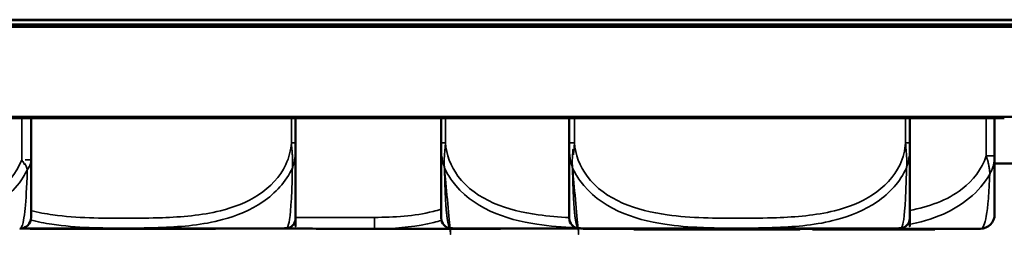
# Model space of a CAD drawing. Header units: inches. Extents: x -32 to 29.2, y -14.4 to 22.6.
# Tile 266 of 285: x 1.706 to 3.076, y 12.154 to 12.46. Entities that reach past the tile are written whole.
import ezdxf

# ---------------------------------------------------------------- set-up
doc = ezdxf.new("R2010")
doc.units = ezdxf.units.IN
doc.header["$MEASUREMENT"] = 0
doc.layers.add('Visible (ANSI)', color=7, linetype='Continuous', lineweight=50)
doc.layers.add('Visible Narrow (ANSI)', color=7, linetype='Continuous', lineweight=35)

msp = doc.modelspace()

# ---------------------------------------------------------------- linework, layer by layer
at = {"layer": 'Visible (ANSI)'}
for p, q in [((8.679602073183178, 12.46024386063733), (-28.51039792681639, 12.46024386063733)), ((8.679602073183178, 12.45969253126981), (-28.51039792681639, 12.45969253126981)), ((-1.13661623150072, 12.45354764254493), (3.937743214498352, 12.45354764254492)), ((-28.80862123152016, 12.45014558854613), (8.977825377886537, 12.45014558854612)), ((8.977825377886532, 12.32514558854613), (-28.65039792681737, 12.32514558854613)), ((1.037602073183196, 12.32314558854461), (1.927602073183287, 12.32314558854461)), ((1.721393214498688, 12.26547262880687), (1.72139321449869, 12.32314558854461)), ((1.927602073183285, 12.32514558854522), (1.927602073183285, 12.32314558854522)), ((1.927602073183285, 12.32314558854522), (1.963624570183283, 12.32314558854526)), ((1.963624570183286, 12.32514558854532), (1.963624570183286, 12.32314558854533)), ((1.963624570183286, 12.32314558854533), (2.021083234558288, 12.3231455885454)), ((2.021083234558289, 12.3251455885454), (2.021083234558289, 12.3231455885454)), ((2.021083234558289, 12.3231455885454), (2.305584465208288, 12.3231455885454)), ((2.089594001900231, 12.28915934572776), (2.089594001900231, 12.32314558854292)), ((2.292152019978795, 12.32314558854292), (2.292152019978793, 12.28915934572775)), ((2.305584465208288, 12.3231455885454), (2.343769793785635, 12.3231455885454)), ((2.727673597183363, 12.32314558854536), (2.343769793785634, 12.3231455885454)), ((2.470301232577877, 12.3231455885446), (2.470301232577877, 12.28915934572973)), ((2.727673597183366, 12.32514558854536), (2.727673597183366, 12.32314558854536)), ((3.075588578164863, 12.3231455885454), (2.727673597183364, 12.32314558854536)), ((2.944094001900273, 12.28915934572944), (2.944094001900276, 12.32314558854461)), ((3.062149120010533, 12.27073797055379), (3.062149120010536, 12.32314558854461)), ((3.062149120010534, 12.26014558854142), (3.144301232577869, 12.26014558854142)), ((1.709565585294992, 12.17012956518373), (2.073090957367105, 12.17012956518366)), ((1.720610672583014, 12.16963377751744), (1.895415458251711, 12.16963377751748)), ((1.89541545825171, 12.16963377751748), (1.964630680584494, 12.16963377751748)), ((2.130125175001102, 12.16963377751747), (2.199340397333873, 12.16963377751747)), ((2.199340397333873, 12.16963377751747), (2.374145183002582, 12.16963377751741)), ((2.308655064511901, 12.17012956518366), (2.485596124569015, 12.17012956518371)), ((2.486804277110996, 12.17012956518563), (2.65663472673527, 12.17012956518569)), ((2.489986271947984, 12.16963377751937), (2.528091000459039, 12.16963377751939)), ((2.528091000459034, 12.16963377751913), (2.665723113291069, 12.16963377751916)), ((2.559929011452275, 12.16963377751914), (2.559929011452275, 12.16849991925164)), ((2.559929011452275, 12.16849991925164), (2.560428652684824, 12.16849991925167)), ((2.560428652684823, 12.16963377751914), (2.560428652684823, 12.16849991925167)), ((2.560428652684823, 12.16849991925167), (2.613659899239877, 12.16849991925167)), ((2.656236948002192, 12.16963377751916), (2.656236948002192, 12.16849991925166)), ((2.656236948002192, 12.16849991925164), (2.665568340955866, 12.16849991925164)), ((2.656634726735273, 12.17012956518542), (2.927590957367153, 12.17012956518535)), ((2.665568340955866, 12.16963377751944), (2.665568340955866, 12.16849991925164)), ((2.665723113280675, 12.16963377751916), (2.868024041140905, 12.16963377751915)), ((2.676237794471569, 12.16963377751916), (2.676237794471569, 12.16849991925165)), ((2.791030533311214, 12.16963377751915), (2.791030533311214, 12.16849991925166)), ((2.808515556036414, 12.16963377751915), (2.808515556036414, 12.16849991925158)), ((2.808515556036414, 12.16849991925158), (2.809015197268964, 12.16849991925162)), ((2.809015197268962, 12.16963377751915), (2.809015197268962, 12.16849991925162)), ((2.809015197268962, 12.16849991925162), (2.810536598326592, 12.16849991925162)), ((2.81053659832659, 12.16963377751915), (2.81053659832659, 12.16849991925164)), ((2.81053659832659, 12.16849991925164), (2.811036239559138, 12.16849991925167)), ((2.811036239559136, 12.16963377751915), (2.811036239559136, 12.16849991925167)), ((2.811036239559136, 12.16849991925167), (2.826950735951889, 12.16849991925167)), ((2.826950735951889, 12.16963377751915), (2.826950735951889, 12.16849991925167)), ((2.826950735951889, 12.16849991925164), (2.88559497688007, 12.16849991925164)), ((2.868024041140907, 12.16963377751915), (3.042464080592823, 12.16963377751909)), ((2.88559497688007, 12.16963377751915), (2.88559497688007, 12.16849991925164)), ((2.885594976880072, 12.16849991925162), (2.898099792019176, 12.16849991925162)), ((2.90373701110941, 12.16963377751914), (2.90373701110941, 12.16849991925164)), ((2.90373701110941, 12.16849991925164), (2.90423665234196, 12.16849991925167)), ((2.904236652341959, 12.16963377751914), (2.904236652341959, 12.16849991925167)), ((2.904236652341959, 12.16849991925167), (2.920151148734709, 12.16849991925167)), ((2.920151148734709, 12.16963377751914), (2.920151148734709, 12.16849991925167)), ((2.920151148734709, 12.16849991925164), (2.97879538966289, 12.16849991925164)), ((2.97879538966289, 12.16963377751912), (2.97879538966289, 12.16849991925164))]:
    msp.add_line(p, q, dxfattribs=at)
for centre, radius, start, end in [((1.705645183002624, 12.18538180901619), 0.0157480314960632, 269.9999999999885, 0), ((2.075814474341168, 12.1841118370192), 0.0137795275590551, 276.4535429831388, 359.9999985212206), ((2.305931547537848, 12.1841118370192), 0.0137795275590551, 180.0000014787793, 263.5464570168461), ((2.484080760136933, 12.18411183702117), 0.0137795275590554, 180.0000014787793, 263.5464570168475), ((2.930314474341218, 12.18411183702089), 0.0137795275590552, 276.4535429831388, 359.9999985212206), ((3.042464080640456, 12.18931881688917), 0.0196850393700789, 269.9999999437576, 0), ((1.720610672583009, 12.18538180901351), 0.0157480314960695, 255.5848762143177, 270.0000000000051), ((2.073090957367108, 12.19965712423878), 0.0295275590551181, 269.9999999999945, 275.8720102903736), ((2.063424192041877, 12.29364952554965), 0.1240157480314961, 275.8720102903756, 276.4535429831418), ((2.318321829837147, 12.29364952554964), 0.1240157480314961, 263.5464570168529, 264.1279897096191), ((2.308655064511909, 12.19965712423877), 0.0295275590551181, 264.1279897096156, 269.9999999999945), ((2.37414518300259, 12.18538180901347), 0.0157480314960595, 269.999999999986, 284.4151237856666), ((2.496471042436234, 12.29364952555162), 0.1240157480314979, 263.5464570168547, 264.1279897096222), ((2.486804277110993, 12.19965712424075), 0.0295275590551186, 264.1279897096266, 270), ((2.489986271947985, 12.18931881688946), 0.0196850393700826, 256.7230294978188, 269.9999999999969), ((2.491283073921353, 12.1893188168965), 0.0196850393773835, 269.5018513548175, 269.9999999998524), ((2.927590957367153, 12.19965712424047), 0.0295275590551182, 270, 275.872010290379), ((2.917924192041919, 12.29364952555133), 0.1240157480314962, 275.8720102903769, 276.4535429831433)]:
    msp.add_arc(centre, radius, start, end, dxfattribs=at)
for points, degree, knots in [([(2.089594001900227, 12.18411183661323), (2.089594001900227, 12.18411183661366), (2.089594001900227, 12.18432802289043), (2.089594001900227, 12.1889231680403), (2.089594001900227, 12.19464914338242), (2.089594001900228, 12.20881433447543), (2.08959400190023, 12.24288597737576), (2.089594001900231, 12.25630643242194), (2.089594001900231, 12.27253089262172), (2.089594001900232, 12.28915934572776)], 3, [1.031540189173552, 1.031540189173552, 1.031540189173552, 1.031540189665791, 1.28942523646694, 1.28942523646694, 1.28942523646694, 1.610773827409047, 1.610773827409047, 1.610773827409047, 1.737349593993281, 1.737349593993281, 1.737349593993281, 1.737349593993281]), ([(2.944094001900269, 12.18411183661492), (2.944094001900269, 12.18411183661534), (2.944094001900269, 12.18432802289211), (2.944094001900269, 12.18892316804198), (2.944094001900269, 12.1946491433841), (2.944094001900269, 12.20881433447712), (2.94409400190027, 12.24288597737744), (2.94409400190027, 12.25630643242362), (2.944094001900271, 12.2725308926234), (2.944094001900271, 12.28915934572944)], 3, [1.031540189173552, 1.031540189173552, 1.031540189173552, 1.031540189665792, 1.28942523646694, 1.28942523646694, 1.28942523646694, 1.610773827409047, 1.610773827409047, 1.610773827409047, 1.737349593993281, 1.737349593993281, 1.737349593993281, 1.737349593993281]), ([(2.292152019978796, 12.28915934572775), (2.292152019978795, 12.27877534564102), (2.292152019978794, 12.26839537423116), (2.292152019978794, 12.25899013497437), (2.292152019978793, 12.24164656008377), (2.292152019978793, 12.22723611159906), (2.292152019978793, 12.21667516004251), (2.292152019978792, 12.20611420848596), (2.292152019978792, 12.19920177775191), (2.292152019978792, 12.19457787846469), (2.292152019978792, 12.1880331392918), (2.292152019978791, 12.18591347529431), (2.292152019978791, 12.18491077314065), (2.292152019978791, 12.18428408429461), (2.292152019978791, 12.18411183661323), (2.292152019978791, 12.18411183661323)], 3, [0.325730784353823, 0.325730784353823, 0.325730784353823, 0.325730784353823, 0.404773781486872, 0.404773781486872, 0.404773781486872, 0.5505317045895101, 0.5505317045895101, 0.5505317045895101, 0.6962896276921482, 0.6962896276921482, 0.6962896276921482, 0.9025976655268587, 0.9025976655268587, 0.9025976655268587, 1.031540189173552, 1.031540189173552, 1.031540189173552, 1.031540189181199]), ([(2.470301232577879, 12.28915934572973), (2.470301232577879, 12.278775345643), (2.470301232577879, 12.26839537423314), (2.470301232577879, 12.25899013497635), (2.470301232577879, 12.24164656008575), (2.470301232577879, 12.22723611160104), (2.470301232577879, 12.21667516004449), (2.470301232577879, 12.20611420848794), (2.470301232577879, 12.19920177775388), (2.470301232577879, 12.19457787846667), (2.470301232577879, 12.18803313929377), (2.470301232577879, 12.18591347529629), (2.47030123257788, 12.18491077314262), (2.47030123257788, 12.18428408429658), (2.47030123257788, 12.18411183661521), (2.47030123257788, 12.1841118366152)], 3, [0.325730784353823, 0.325730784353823, 0.325730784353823, 0.325730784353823, 0.404773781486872, 0.404773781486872, 0.404773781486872, 0.5505317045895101, 0.5505317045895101, 0.5505317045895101, 0.6962896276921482, 0.6962896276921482, 0.6962896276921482, 0.9025976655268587, 0.9025976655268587, 0.9025976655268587, 1.031540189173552, 1.031540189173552, 1.031540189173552, 1.031540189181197]), ([(1.721393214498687, 12.18538180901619), (1.721393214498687, 12.18538180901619), (1.721393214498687, 12.18541330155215), (1.721393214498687, 12.18548239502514), (1.721393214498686, 12.18612093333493), (1.721393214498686, 12.18986008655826), (1.721393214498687, 12.20192609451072), (1.721393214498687, 12.21245739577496), (1.721393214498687, 12.2303907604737), (1.721393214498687, 12.25597796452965), (1.721393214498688, 12.25904976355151), (1.721393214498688, 12.26221072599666), (1.721393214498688, 12.26547262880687)], 3, [0, 0, 0, 0, 0.0272470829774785, 0.0272470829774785, 0.0272470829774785, 0.2790553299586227, 0.2790553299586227, 0.2790553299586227, 0.4988354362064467, 0.4988354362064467, 0.4988354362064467, 0.5252205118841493, 0.5252205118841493, 0.5252205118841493, 0.5252205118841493]), ([(3.062149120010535, 12.18931881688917), (3.062149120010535, 12.18931881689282), (3.062149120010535, 12.19024580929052), (3.062149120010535, 12.19414916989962), (3.062149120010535, 12.19927641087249), (3.062149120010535, 12.20976427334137), (3.062149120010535, 12.23074774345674), (3.062149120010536, 12.24159963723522), (3.062149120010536, 12.25526091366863), (3.062149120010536, 12.27073797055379)], 3, [0.2569537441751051, 0.2569537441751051, 0.2569537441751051, 0.2569537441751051, 0.437191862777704, 0.437191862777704, 0.437191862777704, 0.6739427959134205, 0.6739427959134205, 0.6739427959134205, 0.7963818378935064, 0.7963818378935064, 0.7963818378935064, 0.7963818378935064]), ([(1.964630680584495, 12.16963377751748), (1.965067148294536, 12.16963377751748), (1.965503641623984, 12.16963388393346), (1.982007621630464, 12.1696417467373), (1.998070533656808, 12.16977600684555), (2.021024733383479, 12.1698973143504), (2.027723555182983, 12.16992578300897), (2.036899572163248, 12.16994793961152), (2.039370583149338, 12.16995227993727), (2.043449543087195, 12.16995658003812), (2.045057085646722, 12.16995754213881), (2.04818695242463, 12.16995796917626), (2.049709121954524, 12.1699575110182), (2.053279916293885, 12.16995488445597), (2.055328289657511, 12.1699521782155), (2.06150578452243, 12.16994053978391), (2.065633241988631, 12.16992803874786), (2.075364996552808, 12.16988951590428), (2.08096491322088, 12.16986019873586), (2.100729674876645, 12.16974614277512), (2.114772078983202, 12.16964078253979), (2.129252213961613, 12.16963388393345), (2.129688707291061, 12.16963377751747), (2.130125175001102, 12.16963377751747)], 3, [-0.4161139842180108, -0.4161139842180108, -0.4161139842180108, -0.4161139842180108, -0.4127690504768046, -0.4127690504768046, -0.2896446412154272, -0.2896446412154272, -0.2388934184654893, -0.2388934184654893, -0.2201881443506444, -0.2201881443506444, -0.208020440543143, -0.208020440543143, -0.1964990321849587, -0.1964990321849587, -0.1809938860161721, -0.1809938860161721, -0.1497410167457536, -0.1497410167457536, -0.1073161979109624, -0.1073161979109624, 0, 0, 0.0033356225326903, 0.0033356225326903, 0.0033356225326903, 0.0033356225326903]), ([(2.61365989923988, 12.16849991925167), (2.629665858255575, 12.16849991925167), (2.646376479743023, 12.16849991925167), (2.656236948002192, 12.16849991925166), (2.656236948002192, 12.16849991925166)], 2, [0, 0, 0, 1, 2, 2.991760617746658, 2.991760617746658, 2.991760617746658]), ([(2.665568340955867, 12.16849991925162), (2.670282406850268, 12.16849991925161), (2.675318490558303, 12.16849991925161), (2.676237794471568, 12.16849991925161)], 2, [0.6668530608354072, 0.6668530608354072, 0.6668530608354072, 1, 1.079048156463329, 1.079048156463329, 1.079048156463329]), ([(2.733942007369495, 12.16849991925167), (2.750588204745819, 12.16849991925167), (2.777229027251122, 12.16849991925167), (2.791030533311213, 12.16849991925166), (2.791030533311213, 12.16849991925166)], 2, [0, 0, 0, 1, 2, 2.989302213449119, 2.989302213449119, 2.989302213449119])]:
    msp.add_open_spline(points, degree=degree, knots=knots, dxfattribs=at)
for points in [[(2.676238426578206, 12.16849991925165), (2.676362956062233, 12.16849991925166), (2.708606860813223, 12.16849991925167), (2.733942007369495, 12.16849991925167)], [(2.676237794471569, 12.16849991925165), (2.676237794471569, 12.16849991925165), (2.676238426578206, 12.16849991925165)], [(2.898099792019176, 12.16849991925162), (2.901095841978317, 12.16849991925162), (2.90373701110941, 12.16849991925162)]]:
    msp.add_open_spline(points, degree=2, dxfattribs=at)
at = {"layer": 'Visible Narrow (ANSI)'}
for p, q in [((1.7084047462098, 12.3231455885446), (1.708404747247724, 12.26547262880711)), ((2.083688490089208, 12.32314558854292), (2.083688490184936, 12.28915934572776)), ((2.298057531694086, 12.28915934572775), (2.298057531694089, 12.32314558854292)), ((2.305584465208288, 12.3251455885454), (2.305584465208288, 12.3231455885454)), ((2.343769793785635, 12.3251455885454), (2.343769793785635, 12.3231455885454)), ((2.47755753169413, 12.28915934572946), (2.477557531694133, 12.32314558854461)), ((2.938188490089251, 12.32314558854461), (2.938188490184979, 12.28915934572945)), ((3.050338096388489, 12.32314558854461), (3.050338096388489, 12.27073797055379)), ((2.083688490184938, 12.28915934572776), (2.089594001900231, 12.28915934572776)), ((2.292152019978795, 12.28915934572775), (2.298057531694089, 12.28915934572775)), ((2.470301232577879, 12.28915934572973), (2.475532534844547, 12.28915934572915)), ((2.475532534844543, 12.28915934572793), (2.47755753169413, 12.28915934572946)), ((2.938188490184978, 12.28915934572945), (2.944094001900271, 12.28915934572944)), ((3.050338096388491, 12.27073797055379), (3.062149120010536, 12.27073797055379)), ((2.199340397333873, 12.18538180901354), (2.089594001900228, 12.18538180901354)), ((2.199340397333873, 12.18538180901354), (2.199340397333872, 12.16963377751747)), ((1.710125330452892, 12.1702844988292), (2.076111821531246, 12.17028449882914)), ((1.895415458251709, 12.17012956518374), (1.895415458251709, 12.16963377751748)), ((2.305634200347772, 12.17028449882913), (2.48378341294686, 12.17028449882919)), ((2.483783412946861, 12.1702844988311), (2.655939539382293, 12.17028449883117)), ((2.613659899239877, 12.16963377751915), (2.613659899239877, 12.16849991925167)), ((2.655939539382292, 12.1702844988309), (2.930611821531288, 12.17028449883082)), ((2.665723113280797, 12.17012956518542), (2.665723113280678, 12.16963377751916)), ((2.676238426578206, 12.16963377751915), (2.676238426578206, 12.16849991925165)), ((2.733942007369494, 12.16963377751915), (2.733942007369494, 12.16849991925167)), ((2.868024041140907, 12.17012956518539), (2.868024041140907, 12.16963377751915)), ((2.898099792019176, 12.16963377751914), (2.898099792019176, 12.16849991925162))]:
    msp.add_line(p, q, dxfattribs=at)
msp.add_arc((1.7084047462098, 12.2654726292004), 0.0118110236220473, 359.9999980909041, 359.9999980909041, dxfattribs=at)
msp.add_ellipse((1.709582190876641, 12.26547262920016), major_axis=(0.0118110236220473, -3.932958e-10), ratio=1e-05, start_param=5.026466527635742, end_param=6.305580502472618, dxfattribs=at)
for points, knots in [([(2.083688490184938, 12.28915934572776), (2.083099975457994, 12.27877534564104), (2.080384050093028, 12.26839537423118), (2.075980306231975, 12.25899013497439), (2.067859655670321, 12.24164656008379), (2.05395503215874, 12.22723611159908), (2.037815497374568, 12.21667516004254), (2.021675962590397, 12.206114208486), (2.003474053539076, 12.19920177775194), (1.984850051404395, 12.19457787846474), (1.958489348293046, 12.18803313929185), (1.931197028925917, 12.18591347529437), (1.90413238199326, 12.18491077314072), (1.887216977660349, 12.18428408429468), (1.870294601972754, 12.18411183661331), (1.853373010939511, 12.18411183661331), (1.819529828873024, 12.18411183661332), (1.785673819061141, 12.18432802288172), (1.751964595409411, 12.18892316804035), (1.741680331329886, 12.19032508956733), (1.731281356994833, 12.19223289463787), (1.721065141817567, 12.19481488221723)], [0.3257307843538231, 0.3257307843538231, 0.3257307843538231, 0.3257307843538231, 0.4047737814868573, 0.4047737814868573, 0.4047737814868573, 0.5505317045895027, 0.5505317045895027, 0.5505317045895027, 0.6962896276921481, 0.6962896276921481, 0.6962896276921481, 0.9025976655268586, 0.9025976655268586, 0.9025976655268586, 1.031540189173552, 1.031540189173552, 1.031540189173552, 1.28942523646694, 1.28942523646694, 1.28942523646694, 1.368102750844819, 1.368102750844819, 1.368102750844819, 1.368102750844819]), ([(2.083688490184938, 12.28915934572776), (2.083772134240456, 12.28718048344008), (2.083907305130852, 12.28519200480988), (2.084213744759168, 12.28137549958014), (2.084379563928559, 12.27955029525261), (2.084645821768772, 12.27655659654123), (2.084747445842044, 12.27539857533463), (2.084902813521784, 12.27350653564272), (2.084960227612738, 12.27277638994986), (2.08512186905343, 12.27057840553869), (2.085215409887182, 12.26910335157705), (2.085397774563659, 12.26525303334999), (2.085450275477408, 12.26286618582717), (2.085370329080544, 12.2583950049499), (2.085260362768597, 12.25631296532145), (2.085053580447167, 12.25426157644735)], [-0.0844807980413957, -0.0844807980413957, -0.0844807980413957, -0.0844807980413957, -0.069437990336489, -0.069437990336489, -0.0558782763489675, -0.0558782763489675, -0.0474034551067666, -0.0474034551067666, -0.042106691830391, -0.042106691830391, -0.0315131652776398, -0.0315131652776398, -0.0145635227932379, -0.0145635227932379, 0.0002674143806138, 0.0002674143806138, 0.0002674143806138, 0.0002674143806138]), ([(2.085053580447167, 12.25426157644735), (2.08581851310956, 12.25631296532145), (2.086458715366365, 12.25839500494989), (2.087603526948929, 12.26286618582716), (2.088074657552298, 12.26525303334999), (2.088661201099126, 12.26910335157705), (2.088843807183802, 12.27057840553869), (2.089064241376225, 12.27277638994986), (2.089128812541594, 12.27350653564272), (2.089276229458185, 12.27539857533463), (2.089346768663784, 12.27655659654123), (2.089489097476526, 12.27955029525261), (2.08953624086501, 12.28137549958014), (2.089590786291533, 12.28519200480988), (2.089594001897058, 12.28718048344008), (2.089594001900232, 12.28915934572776)], [-0.0002674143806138, -0.0002674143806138, -0.0002674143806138, -0.0002674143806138, 0.0145635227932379, 0.0145635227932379, 0.0315131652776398, 0.0315131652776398, 0.042106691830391, 0.042106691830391, 0.0474034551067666, 0.0474034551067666, 0.0558782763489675, 0.0558782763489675, 0.069437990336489, 0.069437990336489, 0.0844807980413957, 0.0844807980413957, 0.0844807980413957, 0.0844807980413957]), ([(2.292152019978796, 12.28915934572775), (2.292152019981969, 12.28718048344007), (2.292155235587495, 12.28519200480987), (2.292209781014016, 12.28137549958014), (2.2922569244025, 12.27955029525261), (2.292399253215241, 12.27655659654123), (2.29246979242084, 12.27539857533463), (2.292617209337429, 12.27350653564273), (2.292681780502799, 12.27277638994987), (2.292902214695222, 12.2705784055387), (2.293084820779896, 12.26910335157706), (2.293671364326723, 12.26525303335), (2.29414249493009, 12.26286618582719), (2.29528730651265, 12.25839500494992), (2.295927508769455, 12.25631296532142), (2.296692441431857, 12.25426157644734)], [-0.0844807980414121, -0.0844807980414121, -0.0844807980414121, -0.0844807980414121, -0.0694379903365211, -0.0694379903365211, -0.0558782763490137, -0.0558782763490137, -0.0474034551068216, -0.0474034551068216, -0.0421066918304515, -0.0421066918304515, -0.0315131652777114, -0.0315131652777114, -0.0145635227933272, -0.0145635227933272, 0.000267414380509, 0.000267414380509, 0.000267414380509, 0.000267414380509]), ([(2.296692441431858, 12.25426157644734), (2.296485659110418, 12.25631296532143), (2.296375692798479, 12.25839500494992), (2.296295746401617, 12.26286618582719), (2.296348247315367, 12.26525303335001), (2.296530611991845, 12.26910335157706), (2.296624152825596, 12.27057840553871), (2.296785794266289, 12.27277638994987), (2.296843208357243, 12.27350653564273), (2.296998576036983, 12.27539857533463), (2.297100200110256, 12.27655659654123), (2.297366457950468, 12.27955029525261), (2.297532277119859, 12.28137549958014), (2.297838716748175, 12.28519200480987), (2.29797388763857, 12.28718048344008), (2.298057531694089, 12.28915934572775)], [-0.000267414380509, -0.000267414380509, -0.000267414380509, -0.000267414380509, 0.0145635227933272, 0.0145635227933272, 0.0315131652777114, 0.0315131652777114, 0.0421066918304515, 0.0421066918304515, 0.0474034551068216, 0.0474034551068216, 0.0558782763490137, 0.0558782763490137, 0.0694379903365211, 0.0694379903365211, 0.0844807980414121, 0.0844807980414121, 0.0844807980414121, 0.0844807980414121]), ([(2.470309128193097, 12.18510339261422), (2.455842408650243, 12.18579221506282), (2.441390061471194, 12.18695672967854), (2.426964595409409, 12.18892316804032), (2.384959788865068, 12.19464914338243), (2.341041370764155, 12.20881433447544), (2.315477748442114, 12.24288597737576), (2.305408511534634, 12.25630643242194), (2.298999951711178, 12.27253089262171), (2.298057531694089, 12.28915934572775)], [1.179066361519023, 1.179066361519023, 1.179066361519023, 1.179066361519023, 1.28942523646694, 1.28942523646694, 1.28942523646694, 1.610773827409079, 1.610773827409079, 1.610773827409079, 1.737349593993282, 1.737349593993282, 1.737349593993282, 1.737349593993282]), ([(2.470301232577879, 12.28915934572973), (2.470301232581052, 12.28718048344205), (2.470304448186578, 12.28519200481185), (2.470358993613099, 12.28137549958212), (2.470406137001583, 12.27955029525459), (2.470548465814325, 12.27655659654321), (2.470619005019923, 12.27539857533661), (2.470766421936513, 12.27350653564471), (2.470830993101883, 12.27277638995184), (2.471051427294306, 12.27057840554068), (2.47123403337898, 12.26910335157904), (2.471820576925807, 12.26525303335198), (2.472291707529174, 12.26286618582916), (2.473436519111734, 12.2583950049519), (2.47407672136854, 12.2563129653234), (2.474841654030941, 12.25426157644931)], [-0.0844807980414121, -0.0844807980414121, -0.0844807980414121, -0.0844807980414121, -0.0694379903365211, -0.0694379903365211, -0.0558782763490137, -0.0558782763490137, -0.0474034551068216, -0.0474034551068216, -0.0421066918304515, -0.0421066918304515, -0.0315131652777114, -0.0315131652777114, -0.0145635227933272, -0.0145635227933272, 0.000267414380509, 0.000267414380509, 0.000267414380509, 0.000267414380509]), ([(2.476256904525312, 12.27238005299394), (2.47630342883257, 12.27299989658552), (2.476352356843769, 12.27361794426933), (2.476498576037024, 12.27539857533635), (2.476600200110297, 12.27655659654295), (2.476866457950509, 12.27955029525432), (2.477032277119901, 12.28137549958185), (2.477338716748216, 12.28519200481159), (2.477473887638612, 12.28718048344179), (2.47755753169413, 12.28915934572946)], [0.042917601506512, 0.042917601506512, 0.042917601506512, 0.042917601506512, 0.0474034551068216, 0.0474034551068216, 0.0558782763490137, 0.0558782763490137, 0.0694379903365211, 0.0694379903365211, 0.0844807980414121, 0.0844807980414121, 0.0844807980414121, 0.0844807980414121]), ([(2.938188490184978, 12.28915934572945), (2.937599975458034, 12.27877534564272), (2.934884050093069, 12.26839537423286), (2.930480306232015, 12.25899013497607), (2.922359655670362, 12.24164656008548), (2.90845503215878, 12.22723611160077), (2.892315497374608, 12.21667516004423), (2.876175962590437, 12.20611420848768), (2.857974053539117, 12.19920177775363), (2.839350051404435, 12.19457787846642), (2.812989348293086, 12.18803313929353), (2.785697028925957, 12.18591347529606), (2.7586323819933, 12.1849107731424), (2.741716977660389, 12.18428408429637), (2.724794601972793, 12.184111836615), (2.70787301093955, 12.184111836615), (2.674029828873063, 12.184111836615), (2.64017381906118, 12.1843280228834), (2.60646459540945, 12.18892316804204), (2.56445978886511, 12.19464914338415), (2.520541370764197, 12.20881433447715), (2.494977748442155, 12.24288597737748), (2.484908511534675, 12.25630643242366), (2.478499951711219, 12.27253089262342), (2.47755753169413, 12.28915934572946)], [0.3257307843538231, 0.3257307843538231, 0.3257307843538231, 0.3257307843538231, 0.4047737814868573, 0.4047737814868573, 0.4047737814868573, 0.5505317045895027, 0.5505317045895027, 0.5505317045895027, 0.6962896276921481, 0.6962896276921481, 0.6962896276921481, 0.9025976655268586, 0.9025976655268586, 0.9025976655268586, 1.031540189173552, 1.031540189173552, 1.031540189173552, 1.28942523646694, 1.28942523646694, 1.28942523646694, 1.610773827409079, 1.610773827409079, 1.610773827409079, 1.737349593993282, 1.737349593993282, 1.737349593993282, 1.737349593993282]), ([(2.938188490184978, 12.28915934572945), (2.938272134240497, 12.28718048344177), (2.938407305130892, 12.28519200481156), (2.938713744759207, 12.28137549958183), (2.938879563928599, 12.2795502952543), (2.939145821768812, 12.27655659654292), (2.939247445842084, 12.27539857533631), (2.939402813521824, 12.27350653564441), (2.939460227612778, 12.27277638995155), (2.939621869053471, 12.27057840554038), (2.939715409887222, 12.26910335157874), (2.939897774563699, 12.26525303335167), (2.939950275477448, 12.26286618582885), (2.939870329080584, 12.25839500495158), (2.939760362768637, 12.25631296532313), (2.939553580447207, 12.25426157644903)], [-0.0844807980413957, -0.0844807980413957, -0.0844807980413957, -0.0844807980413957, -0.069437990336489, -0.069437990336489, -0.0558782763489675, -0.0558782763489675, -0.0474034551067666, -0.0474034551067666, -0.042106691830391, -0.042106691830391, -0.0315131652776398, -0.0315131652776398, -0.0145635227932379, -0.0145635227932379, 0.0002674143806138, 0.0002674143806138, 0.0002674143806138, 0.0002674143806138]), ([(2.939553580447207, 12.25426157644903), (2.9403185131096, 12.25631296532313), (2.940958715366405, 12.25839500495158), (2.942103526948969, 12.26286618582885), (2.942574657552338, 12.26525303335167), (2.943161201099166, 12.26910335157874), (2.943343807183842, 12.27057840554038), (2.943564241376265, 12.27277638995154), (2.943628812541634, 12.27350653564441), (2.943776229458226, 12.27539857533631), (2.943846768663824, 12.27655659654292), (2.943989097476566, 12.2795502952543), (2.94403624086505, 12.28137549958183), (2.944090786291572, 12.28519200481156), (2.944094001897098, 12.28718048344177), (2.944094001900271, 12.28915934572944)], [-0.0002674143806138, -0.0002674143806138, -0.0002674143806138, -0.0002674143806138, 0.0145635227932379, 0.0145635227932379, 0.0315131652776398, 0.0315131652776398, 0.042106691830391, 0.042106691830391, 0.0474034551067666, 0.0474034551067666, 0.0558782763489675, 0.0558782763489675, 0.069437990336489, 0.069437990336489, 0.0844807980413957, 0.0844807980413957, 0.0844807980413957, 0.0844807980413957]), ([(2.474841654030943, 12.25426157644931), (2.474634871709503, 12.25631296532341), (2.474524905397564, 12.2583950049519), (2.474444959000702, 12.26286618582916), (2.474497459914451, 12.26525303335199), (2.474679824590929, 12.26910335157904), (2.47477336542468, 12.27057840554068), (2.474935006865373, 12.27277638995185), (2.474992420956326, 12.27350653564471), (2.475147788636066, 12.27539857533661), (2.475249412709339, 12.27655659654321), (2.475430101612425, 12.27858819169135), (2.475508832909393, 12.2794644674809), (2.475585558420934, 12.28033697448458)], [-0.000267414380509, -0.000267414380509, -0.000267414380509, -0.000267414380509, 0.0145635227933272, 0.0145635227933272, 0.0315131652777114, 0.0315131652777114, 0.0421066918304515, 0.0421066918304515, 0.0474034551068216, 0.0474034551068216, 0.0558782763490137, 0.0558782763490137, 0.0623566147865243, 0.0623566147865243, 0.0623566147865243, 0.0623566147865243]), ([(1.708404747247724, 12.26547262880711), (1.69351774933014, 12.22618520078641), (1.651916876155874, 12.20331393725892), (1.611272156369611, 12.19356366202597), (1.584742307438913, 12.18719940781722), (1.556884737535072, 12.18538180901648), (1.529662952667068, 12.18538180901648)], [-0.525220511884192, -0.525220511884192, -0.525220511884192, -0.525220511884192, -0.2074300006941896, -0.2074300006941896, -0.2074300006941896, 0, 0, 0, 0]), ([(1.708404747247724, 12.26547262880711), (1.709015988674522, 12.26462611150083), (1.709575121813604, 12.26377769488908), (1.71056145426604, 12.26216169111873), (1.710995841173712, 12.26139442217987), (1.711653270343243, 12.26014833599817), (1.711894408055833, 12.259669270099), (1.712247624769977, 12.2589339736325), (1.712367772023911, 12.25867724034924), (1.712484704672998, 12.25842071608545)], [-0.0262733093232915, -0.0262733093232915, -0.0262733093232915, -0.0262733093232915, -0.0215877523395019, -0.0215877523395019, -0.0173641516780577, -0.0173641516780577, -0.014724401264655, -0.014724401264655, -0.0133057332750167, -0.0133057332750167, -0.0133057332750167, -0.0133057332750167]), ([(1.716109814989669, 12.25125345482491), (1.716696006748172, 12.25205147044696), (1.71723291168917, 12.25286207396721), (1.718281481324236, 12.25461513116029), (1.718778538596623, 12.25555959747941), (1.719487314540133, 12.25710315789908), (1.719735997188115, 12.25769882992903), (1.720072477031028, 12.25859357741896), (1.720178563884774, 12.25889208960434), (1.720438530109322, 12.25966927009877), (1.720582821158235, 12.26014833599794), (1.72091521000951, 12.26139442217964), (1.721077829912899, 12.26216169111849), (1.7213219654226, 12.26377769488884), (1.721393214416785, 12.26462611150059), (1.721393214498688, 12.26547262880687)], [-0.0001241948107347, -0.0001241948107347, -0.0001241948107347, -0.0001241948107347, 0.0044953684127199, 0.0044953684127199, 0.0097748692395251, 0.0097748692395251, 0.0130745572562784, 0.0130745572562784, 0.014724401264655, 0.014724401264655, 0.0173641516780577, 0.0173641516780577, 0.0215877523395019, 0.0215877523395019, 0.0262733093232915, 0.0262733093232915, 0.0262733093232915, 0.0262733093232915]), ([(2.304382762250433, 12.17041962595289), (2.304382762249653, 12.17041962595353), (2.304146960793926, 12.17061340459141), (2.303724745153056, 12.17131842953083), (2.303049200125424, 12.17244646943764), (2.301902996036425, 12.17483109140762), (2.300729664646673, 12.1821939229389), (2.299900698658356, 12.18739580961), (2.299058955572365, 12.19517229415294), (2.2983383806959, 12.20705336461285), (2.297622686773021, 12.21885395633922), (2.297032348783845, 12.23491751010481), (2.296692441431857, 12.25426157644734)], [-1.031540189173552, -1.031540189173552, -1.031540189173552, -1.031540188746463, -0.9025976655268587, -0.9025976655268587, -0.9025976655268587, -0.6962896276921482, -0.6962896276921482, -0.6962896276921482, -0.5505317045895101, -0.5505317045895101, -0.5505317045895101, -0.405761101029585, -0.405761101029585, -0.405761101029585, -0.405761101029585]), ([(2.482531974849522, 12.17041962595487), (2.482531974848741, 12.17041962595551), (2.482296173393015, 12.17061340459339), (2.481873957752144, 12.17131842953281), (2.481198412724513, 12.17244646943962), (2.480052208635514, 12.1748310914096), (2.478878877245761, 12.18219392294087), (2.478049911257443, 12.18739580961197), (2.477208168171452, 12.19517229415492), (2.476487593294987, 12.20705336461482), (2.475771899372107, 12.21885395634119), (2.475181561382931, 12.23491751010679), (2.474841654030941, 12.25426157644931)], [-1.031540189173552, -1.031540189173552, -1.031540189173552, -1.03154018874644, -0.9025976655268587, -0.9025976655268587, -0.9025976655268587, -0.6962896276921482, -0.6962896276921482, -0.6962896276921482, -0.5505317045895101, -0.5505317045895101, -0.5505317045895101, -0.405761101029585, -0.405761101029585, -0.405761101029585, -0.405761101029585]), ([(3.050338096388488, 12.27073797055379), (3.044603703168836, 12.25247262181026), (3.03211705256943, 12.23666598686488), (3.016897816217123, 12.22497169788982), (2.995847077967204, 12.20879654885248), (2.970198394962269, 12.19991307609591), (2.944117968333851, 12.19504675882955)], [-0.7968223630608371, -0.7968223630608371, -0.7968223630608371, -0.7968223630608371, -0.6514613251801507, -0.6514613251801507, -0.6514613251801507, -0.4504028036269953, -0.4504028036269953, -0.4504028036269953, -0.4504028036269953]), ([(3.050338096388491, 12.27073797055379), (3.050872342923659, 12.26932396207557), (3.05137506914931, 12.26788405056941), (3.052260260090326, 12.26510900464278), (3.052649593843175, 12.26377792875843), (3.053226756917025, 12.26159455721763), (3.053435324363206, 12.26075011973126), (3.053750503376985, 12.25937288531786), (3.053866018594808, 12.25884197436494), (3.054194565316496, 12.25724685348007), (3.054389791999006, 12.25617933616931), (3.054829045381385, 12.25340167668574), (3.055031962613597, 12.25169178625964), (3.055265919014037, 12.24850990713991), (3.055315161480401, 12.24703526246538), (3.05529565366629, 12.24558657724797)], [-0.0532704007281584, -0.0532704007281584, -0.0532704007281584, -0.0532704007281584, -0.0437737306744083, -0.0437737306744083, -0.0352133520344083, -0.0352133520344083, -0.0298631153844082, -0.0298631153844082, -0.0265192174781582, -0.0265192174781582, -0.0198314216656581, -0.0198314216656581, -0.009130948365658, -0.009130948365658, 0.000231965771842, 0.000231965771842, 0.000231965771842, 0.000231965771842]), ([(3.05529565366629, 12.24558657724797), (3.056137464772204, 12.24703526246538), (3.056892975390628, 12.24850990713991), (3.058337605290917, 12.25169178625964), (3.059001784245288, 12.25340167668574), (3.059921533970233, 12.25617933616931), (3.06023663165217, 12.25724685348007), (3.060653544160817, 12.25884197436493), (3.060783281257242, 12.25937288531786), (3.061096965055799, 12.26075011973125), (3.061266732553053, 12.26159455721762), (3.061649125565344, 12.26377792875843), (3.06182634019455, 12.26510900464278), (3.062082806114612, 12.26788405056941), (3.062149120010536, 12.26932396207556), (3.062149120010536, 12.27073797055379)], [-0.000231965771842, -0.000231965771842, -0.000231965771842, -0.000231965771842, 0.009130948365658, 0.009130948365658, 0.0198314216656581, 0.0198314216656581, 0.0265192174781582, 0.0265192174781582, 0.0298631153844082, 0.0298631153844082, 0.0352133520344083, 0.0352133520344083, 0.0437737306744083, 0.0437737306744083, 0.0532704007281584, 0.0532704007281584, 0.0532704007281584, 0.0532704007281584]), ([(1.530840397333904, 12.16963377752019), (1.534588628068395, 12.16963127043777), (1.538361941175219, 12.16967148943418), (1.565717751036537, 12.17027043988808), (1.589899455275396, 12.1725333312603), (1.627738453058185, 12.18191676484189), (1.641793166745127, 12.18675667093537), (1.677025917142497, 12.20428861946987), (1.697146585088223, 12.2200227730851), (1.712580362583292, 12.24451380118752), (1.714413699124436, 12.24786354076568), (1.716109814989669, 12.25125345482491)], [3.6e-15, 3.6e-15, 3.6e-15, 3.6e-15, 0.0278591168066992, 0.0278591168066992, 0.2012729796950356, 0.2012729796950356, 0.3066356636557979, 0.3066356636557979, 0.4752159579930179, 0.4752159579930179, 0.5007189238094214, 0.5007189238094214, 0.5007189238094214, 0.5007189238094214]), ([(1.716109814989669, 12.25125345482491), (1.716021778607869, 12.24786354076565), (1.715925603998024, 12.24451380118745), (1.715114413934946, 12.22002277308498), (1.714026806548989, 12.20428861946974), (1.712032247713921, 12.18675667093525), (1.711219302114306, 12.18191676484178), (1.709011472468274, 12.1725333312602), (1.707577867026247, 12.170270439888), (1.706055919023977, 12.16967148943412), (1.705848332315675, 12.16963127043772), (1.70564518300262, 12.16963377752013)], [-0.5007189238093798, -0.5007189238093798, -0.5007189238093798, -0.5007189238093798, -0.4752159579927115, -0.4752159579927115, -0.306635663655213, -0.306635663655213, -0.2012729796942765, -0.2012729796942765, -0.0278591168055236, -0.0278591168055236, 6.29e-14, 6.29e-14, 6.29e-14, 6.29e-14]), ([(1.712853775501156, 12.26009564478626), (1.713007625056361, 12.25979388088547), (1.713156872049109, 12.25949228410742), (1.713445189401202, 12.25889208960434), (1.713584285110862, 12.25859357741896), (1.713988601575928, 12.25769882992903), (1.71424096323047, 12.25710315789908), (1.7148521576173, 12.25555959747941), (1.715184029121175, 12.25461513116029), (1.715719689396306, 12.25286207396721), (1.715934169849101, 12.25205147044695), (1.716109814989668, 12.25125345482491)], [-0.0163872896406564, -0.0163872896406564, -0.0163872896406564, -0.0163872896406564, -0.014724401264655, -0.014724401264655, -0.0130745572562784, -0.0130745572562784, -0.0097748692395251, -0.0097748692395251, -0.0044953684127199, -0.0044953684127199, 0.0001241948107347, 0.0001241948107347, 0.0001241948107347, 0.0001241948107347]), ([(1.720617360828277, 12.18174771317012), (1.730475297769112, 12.17920087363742), (1.740415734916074, 12.17727766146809), (1.750180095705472, 12.17583237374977), (1.785105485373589, 12.17066283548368), (1.819294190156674, 12.17041962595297), (1.85337301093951, 12.17041962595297), (1.870412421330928, 12.17041962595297), (1.887456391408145, 12.17061340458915), (1.90463595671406, 12.1713184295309), (1.932123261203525, 12.1724464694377), (1.960254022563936, 12.17483109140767), (1.987924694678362, 12.18219392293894), (2.007474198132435, 12.18739580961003), (2.02682359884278, 12.19517229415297), (2.044111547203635, 12.20705336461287), (2.061282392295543, 12.21885395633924), (2.076230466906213, 12.23491751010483), (2.085053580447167, 12.25426157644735)], [-1.361524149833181, -1.361524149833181, -1.361524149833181, -1.361524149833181, -1.28942523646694, -1.28942523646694, -1.28942523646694, -1.031540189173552, -1.031540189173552, -1.031540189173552, -0.9025976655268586, -0.9025976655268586, -0.9025976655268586, -0.6962896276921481, -0.6962896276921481, -0.6962896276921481, -0.5505317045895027, -0.5505317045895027, -0.5505317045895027, -0.4057611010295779, -0.4057611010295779, -0.4057611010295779, -0.4057611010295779]), ([(2.085053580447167, 12.25426157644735), (2.084944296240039, 12.24804223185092), (2.084808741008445, 12.24209249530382), (2.084651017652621, 12.23654053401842), (2.083562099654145, 12.19820993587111), (2.081431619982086, 12.18227409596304), (2.07972881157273, 12.17583237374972), (2.078362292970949, 12.17066283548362), (2.077363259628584, 12.17041962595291), (2.077363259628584, 12.1704196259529)], [-1.657319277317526, -1.657319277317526, -1.657319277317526, -1.657319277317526, -1.610773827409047, -1.610773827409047, -1.610773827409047, -1.28942523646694, -1.28942523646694, -1.28942523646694, -1.031540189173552, -1.031540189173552, -1.031540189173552, -1.031540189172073]), ([(2.296692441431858, 12.25426157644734), (2.299529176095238, 12.24804223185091), (2.30301964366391, 12.24209249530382), (2.307020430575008, 12.23654053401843), (2.334641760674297, 12.19820993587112), (2.381659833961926, 12.18227409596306), (2.425180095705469, 12.17583237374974), (2.443341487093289, 12.1731441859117), (2.461303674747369, 12.17178810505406), (2.479154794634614, 12.17110562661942)], [-1.657319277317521, -1.657319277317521, -1.657319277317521, -1.657319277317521, -1.610773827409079, -1.610773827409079, -1.610773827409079, -1.28942523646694, -1.28942523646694, -1.28942523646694, -1.155323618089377, -1.155323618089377, -1.155323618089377, -1.155323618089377]), ([(2.474841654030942, 12.25426157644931), (2.477678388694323, 12.24804223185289), (2.481168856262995, 12.2420924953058), (2.485169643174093, 12.23654053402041), (2.512790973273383, 12.1982099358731), (2.559809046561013, 12.18227409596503), (2.603329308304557, 12.17583237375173), (2.620400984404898, 12.17330548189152), (2.637296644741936, 12.17195563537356), (2.654089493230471, 12.17123589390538)], [-1.657319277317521, -1.657319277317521, -1.657319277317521, -1.657319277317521, -1.610773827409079, -1.610773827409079, -1.610773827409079, -1.28942523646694, -1.28942523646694, -1.28942523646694, -1.163369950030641, -1.163369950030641, -1.163369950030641, -1.163369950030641]), ([(2.649884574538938, 12.1714975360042), (2.669324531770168, 12.17049728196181), (2.688616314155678, 12.17041962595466), (2.70787301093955, 12.17041962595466), (2.724912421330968, 12.17041962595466), (2.741956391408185, 12.17061340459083), (2.7591359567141, 12.17131842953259), (2.786623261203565, 12.17244646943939), (2.814754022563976, 12.17483109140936), (2.842424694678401, 12.18219392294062), (2.861974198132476, 12.18739580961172), (2.88132359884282, 12.19517229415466), (2.898611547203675, 12.20705336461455), (2.915782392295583, 12.21885395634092), (2.930730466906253, 12.23491751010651), (2.939553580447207, 12.25426157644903)], [-1.177261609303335, -1.177261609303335, -1.177261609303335, -1.177261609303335, -1.031540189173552, -1.031540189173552, -1.031540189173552, -0.9025976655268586, -0.9025976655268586, -0.9025976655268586, -0.6962896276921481, -0.6962896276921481, -0.6962896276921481, -0.5505317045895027, -0.5505317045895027, -0.5505317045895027, -0.4057611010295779, -0.4057611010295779, -0.4057611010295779, -0.4057611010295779]), ([(2.939553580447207, 12.25426157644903), (2.939444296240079, 12.2480422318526), (2.939308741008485, 12.24209249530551), (2.939151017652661, 12.23654053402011), (2.938062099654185, 12.1982099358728), (2.935931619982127, 12.18227409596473), (2.934228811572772, 12.17583237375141), (2.932862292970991, 12.17066283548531), (2.931863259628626, 12.17041962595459), (2.931863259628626, 12.17041962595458)], [-1.657319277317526, -1.657319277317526, -1.657319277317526, -1.657319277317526, -1.610773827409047, -1.610773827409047, -1.610773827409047, -1.28942523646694, -1.28942523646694, -1.28942523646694, -1.031540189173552, -1.031540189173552, -1.031540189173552, -1.031540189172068]), ([(2.940984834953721, 12.17498117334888), (2.957805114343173, 12.17806471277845), (2.974516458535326, 12.18281951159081), (3.016517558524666, 12.20145979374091), (3.040939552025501, 12.21988517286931), (3.05529565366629, 12.24558657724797)], [0.4339381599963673, 0.4339381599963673, 0.4339381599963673, 0.4339381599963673, 0.555998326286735, 0.555998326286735, 0.7482818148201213, 0.7482818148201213, 0.7482818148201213, 0.7482818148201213]), ([(3.05529565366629, 12.24558657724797), (3.054809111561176, 12.23265105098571), (3.054160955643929, 12.22079633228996), (3.051679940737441, 12.19060048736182), (3.049400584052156, 12.17992258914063), (3.045508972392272, 12.17062571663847), (3.04387194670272, 12.16930300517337), (3.042464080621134, 12.16963377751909)], [-0.7478144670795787, -0.7478144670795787, -0.7478144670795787, -0.7478144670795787, -0.6493252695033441, -0.6493252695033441, -0.4276910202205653, -0.4276910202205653, -0.2569537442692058, -0.2569537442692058, -0.2569537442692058, -0.2569537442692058]), ([(2.292240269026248, 12.19661151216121), (2.288483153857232, 12.19548137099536), (2.284712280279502, 12.19446629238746), (2.280949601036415, 12.19356366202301), (2.254419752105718, 12.18719940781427), (2.226562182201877, 12.18538180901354), (2.199340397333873, 12.18538180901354)], [-0.2368494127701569, -0.2368494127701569, -0.2368494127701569, -0.2368494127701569, -0.2074300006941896, -0.2074300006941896, -0.2074300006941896, 0, 0, 0, 0]), ([(2.199340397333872, 12.16963377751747), (2.203088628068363, 12.16963127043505), (2.206861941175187, 12.16967148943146), (2.234217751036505, 12.17027043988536), (2.258399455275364, 12.17253333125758), (2.285459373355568, 12.17924373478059), (2.288966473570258, 12.18019559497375), (2.292454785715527, 12.18123501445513)], [3.6e-15, 3.6e-15, 3.6e-15, 3.6e-15, 0.0278591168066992, 0.0278591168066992, 0.2012729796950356, 0.2012729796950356, 0.2272214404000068, 0.2272214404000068, 0.2272214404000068, 0.2272214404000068]), ([(1.720610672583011, 12.16963377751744), (1.720407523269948, 12.16963127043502), (1.720199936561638, 12.16967148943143), (1.719785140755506, 12.16983472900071), (1.719578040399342, 12.16995739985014), (1.719368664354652, 12.17012929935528)], [-6.8e-14, -6.8e-14, -6.8e-14, -6.8e-14, 0.0278591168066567, 0.0278591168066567, 0.0548554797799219, 0.0548554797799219, 0.0548554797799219, 0.0548554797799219]), ([(1.873060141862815, 12.17012929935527), (1.87675426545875, 12.16995739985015), (1.880438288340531, 12.16983472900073), (1.887893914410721, 12.16967148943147), (1.891667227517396, 12.16963127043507), (1.895415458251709, 12.16963377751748)], [-0.0548554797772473, -0.0548554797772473, -0.0548554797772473, -0.0548554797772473, -0.0278591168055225, -0.0278591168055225, 7.33e-14, 7.33e-14, 7.33e-14, 7.33e-14]), ([(2.375387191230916, 12.17012929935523), (2.375177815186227, 12.16995739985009), (2.374970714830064, 12.16983472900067), (2.374555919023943, 12.1696714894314), (2.374348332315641, 12.169631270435), (2.374145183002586, 12.16963377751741)], [-0.0548554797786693, -0.0548554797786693, -0.0548554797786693, -0.0548554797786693, -0.0278591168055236, -0.0278591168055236, 6.29e-14, 6.29e-14, 6.29e-14, 6.29e-14])]:
    msp.add_open_spline(points, degree=3, knots=knots, dxfattribs=at)
for points in [[(2.489986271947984, 12.16963377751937), (2.489488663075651, 12.16960533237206), (2.488952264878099, 12.1697048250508), (2.488389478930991, 12.17003931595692)], [(2.491283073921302, 12.16963377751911), (2.491268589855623, 12.16963294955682), (2.491254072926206, 12.16963222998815), (2.491239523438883, 12.16963162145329)], [(2.640280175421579, 12.16997945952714), (2.648759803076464, 12.16961171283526), (2.657232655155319, 12.16951358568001), (2.665723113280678, 12.16963377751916)], [(2.868024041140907, 12.16963377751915), (2.876431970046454, 12.16960533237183), (2.884921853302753, 12.16970482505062), (2.89345501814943, 12.17003931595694)]]:
    msp.add_open_spline(points, degree=3, dxfattribs=at)

doc.saveas('drawing.dxf')
